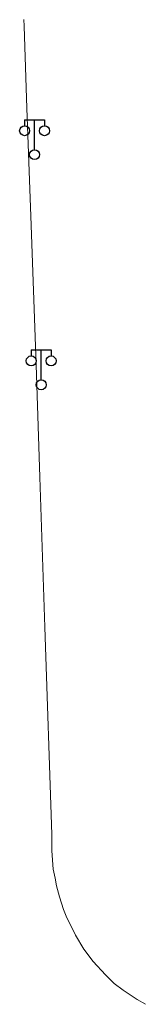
# Model space of a CAD drawing. Extents: x 39508475 to 39522402, y 3783947 to 3795549.
# Tile 282 of 323: x 39516441 to 39516454, y 3793798 to 3793897. Entities that reach past the tile are written whole.
import ezdxf

# ---------------------------------------------------------------- set-up
doc = ezdxf.new("R2010")
doc.units = 0
doc.layers.get('0').update_dxf_attribs({"linetype": 'CONTINUOUS'})
doc.layers.add('DLSS', color=4, linetype='CONTINUOUS')
doc.layers.add('JCDL_JMDD_F', color=231, linetype='CONTINUOUS')

# ---------------------------------------------------------------- blocks, each defined once
blk = doc.blocks.new('3521000')
at = {"color": 0}
for p, q in [((-1, 3.5), (1, 3.5)), ((0, 0.5), (0, 3.5))]:
    blk.add_line(p, q, dxfattribs=at)
at = {"color": 0, "linetype": 'Continuous', "flags": 128}
for points in [[(-1, 3.5), (-1, 2.9)], [(1, 3.5), (1, 2.9)]]:
    blk.add_lwpolyline(points, dxfattribs=at)
at = {"color": 0}
for centre in [(-1, 2.4), (1, 2.4), (0, 0)]:
    blk.add_circle(centre, 0.5, dxfattribs=at)

msp = doc.modelspace()

# ---------------------------------------------------------------- linework, layer by layer
at = {"layer": 'DLSS', "linetype": 'Continuous', "lineweight": 20}
msp.add_lwpolyline([(39516441.5618, 3793897.11471), (39516441.58682, 3793896.4315), (39516441.66605, 3793894.37353), (39516441.72026, 3793892.31556), (39516441.79949, 3793890.25759), (39516441.87872, 3793888.19963), (39516442.27096, 3793877.35786), (39516442.79709, 3793862.44765), (39516443.1613, 3793851.19134), (39516443.6875, 3793836.12498), (39516444.36761, 3793815.32774), (39516444.38607, 3793813.68405), (39516444.52587, 3793811.85854), (39516444.70215, 3793810.96623), (39516444.84318, 3793810.16784), (39516445.15462, 3793809.06419), (39516445.5542, 3793807.79616), (39516445.81275, 3793807.13867), (39516446.75881, 3793805.23663), (39516447.59705, 3793803.83082), (39516448.55105, 3793802.5949), (39516449.77513, 3793801.25162), (39516450.64481, 3793800.39453), (39516451.54974, 3793799.71355), (39516452.96286, 3793798.76973), (39516453.78399, 3793798.29799)], dxfattribs=at)

# ---------------------------------------------------------------- block references
at = {"layer": 'JCDL_JMDD_F'}
for p in [(39516442.643, 3793883.542), (39516443.309, 3793860.454)]:
    msp.add_blockref('3521000', p, dxfattribs=at)

doc.saveas('drawing.dxf')
